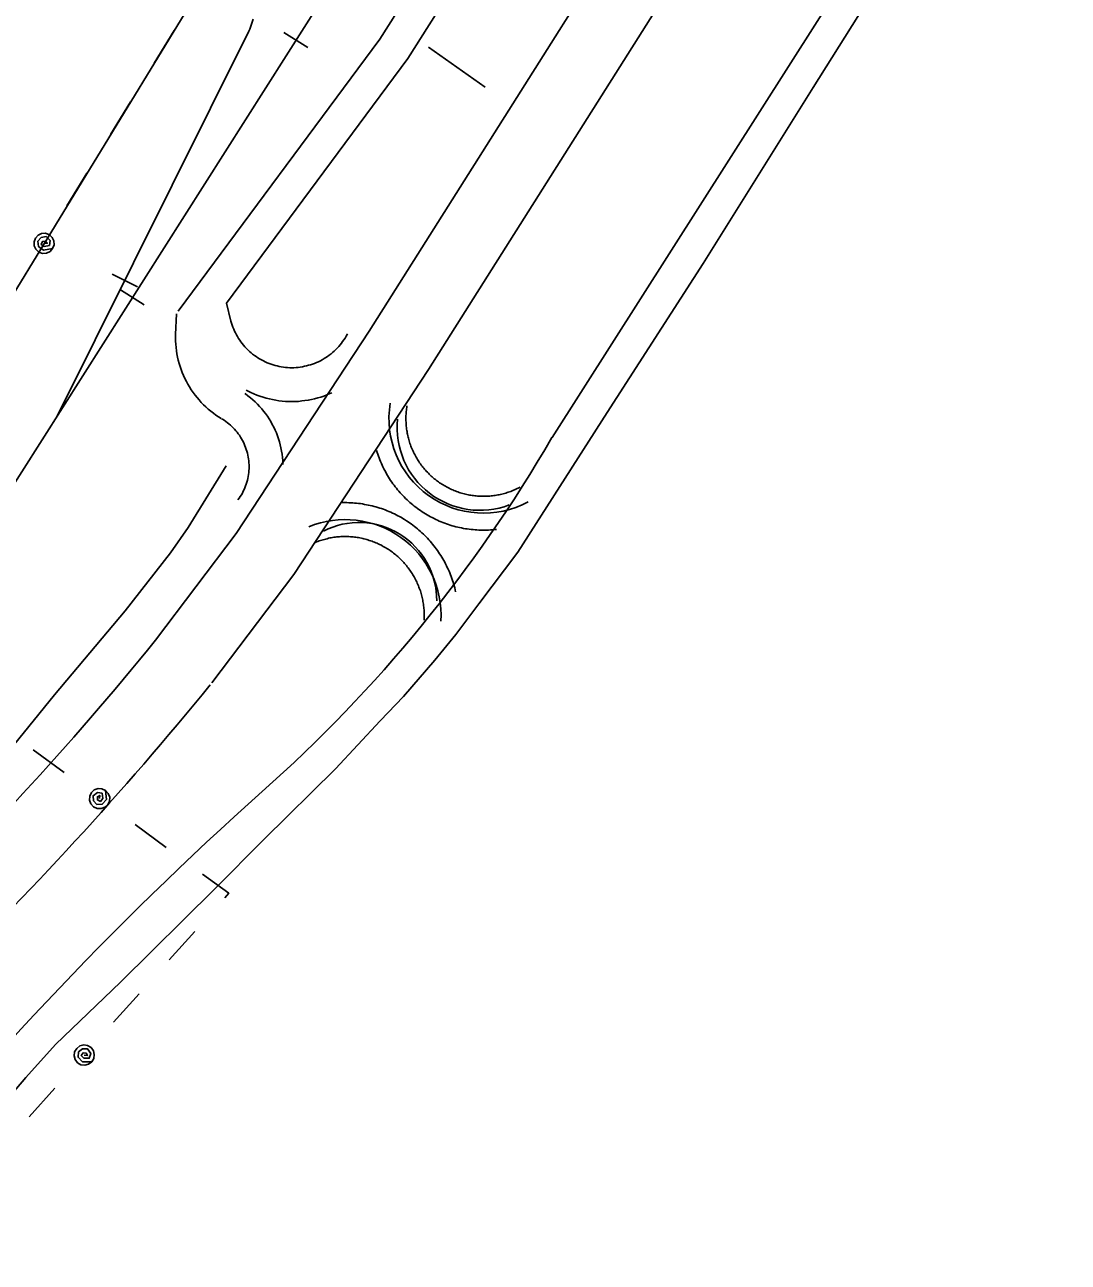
# Model space of a CAD drawing. Extents: x 3297716 to 3335574, y 688621 to 713991.
# Drawn here: x 3318037 to 3318961, y 700292 to 701388 of the extents above; entities that cross this region are included whole.
import ezdxf

# ---------------------------------------------------------------- set-up
doc = ezdxf.new("R2010")
doc.units = 0
for name, color, linetype in [('V-RAIL-TRAK', 7, 'Continuous'), ('V-ROAD-CNTR', 7, 'Continuous'), ('V-TOPO-SHOR', 7, 'Continuous'), ('V-UTIL-LINE', 7, 'Continuous')]:
    doc.layers.add(name, color=color, linetype=linetype)

msp = doc.modelspace()

# ---------------------------------------------------------------- linework, layer by layer
at = {"layer": 'V-RAIL-TRAK'}
for points in [[(3316611.7, 698753.5), (3318304.4, 701417), (3318944.2, 702423.2), (3319364.6, 703087.2)], [(3316611.7, 698753.5), (3318304.4, 701417), (3318944.2, 702423.2)], [(3318239.4, 701392.5), (3318236.2, 701383.8), (3318235.4, 701381.9)], [(3318266.5, 701380.8), (3318287.6, 701367.4)], [(3318121.7, 701152.9), (3318142.8, 701139.5)], [(3318375.4, 701050.1), (3318375.2, 701048.8), (3318375.1, 701047.7), (3318374.9, 701046.4), (3318374.8, 701045.2), (3318374.7, 701044.1), (3318374.6, 701042.9), (3318374.5, 701041.7), (3318374.5, 701040.5), (3318374.5, 701039.3), (3318374.5, 701038.1), (3318374.5, 701036.9), (3318374.6, 701035.7), (3318374.6, 701034.5), (3318374.7, 701033.3), (3318374.8, 701032.1), (3318375, 701030.9), (3318375.1, 701029.7), (3318375.3, 701028.5), (3318375.5, 701027.4), (3318375.7, 701026.1), (3318375.9, 701025), (3318376.2, 701023.8), (3318376.4, 701022.6), (3318376.7, 701021.5), (3318377, 701020.3), (3318377.4, 701019.2), (3318377.7, 701018), (3318378.1, 701016.9), (3318378.5, 701015.8), (3318378.9, 701014.6), (3318379.3, 701013.5), (3318379.8, 701012.4), (3318380.3, 701011.3), (3318380.8, 701010.2), (3318381.3, 701009.1), (3318381.8, 701008.1), (3318382.3, 701007), (3318382.9, 701005.9), (3318383.5, 701004.9), (3318384.1, 701003.8), (3318384.7, 701002.8), (3318385.4, 701001.8), (3318386, 701000.8), (3318386.7, 700999.8), (3318387.4, 700998.8), (3318388.1, 700997.8), (3318388.8, 700996.9), (3318389.5, 700995.9), (3318390.3, 700995), (3318391.1, 700994.1), (3318391.9, 700993.2), (3318392.6, 700992.3), (3318393.5, 700991.4), (3318394.4, 700990.5), (3318395.2, 700989.7), (3318396, 700988.9), (3318396.9, 700988), (3318397.8, 700987.3), (3318398.7, 700986.5), (3318399.6, 700985.7), (3318400.6, 700984.9), (3318401.5, 700984.2), (3318402.5, 700983.5), (3318403.4, 700982.8), (3318404.4, 700982.1), (3318405.4, 700981.4), (3318406.4, 700980.8), (3318407.5, 700980.2), (3318408.5, 700979.6), (3318409.5, 700979), (3318410.6, 700978.4), (3318411.6, 700977.8), (3318412.7, 700977.3), (3318413.8, 700976.8), (3318414.9, 700976.2), (3318416, 700975.7), (3318417.1, 700975.3), (3318418.2, 700974.9), (3318419.3, 700974.4), (3318420.5, 700974), (3318421.6, 700973.6), (3318422.7, 700973.2), (3318423.8, 700972.9), (3318425, 700972.6), (3318426.2, 700972.3), (3318427.3, 700972), (3318428.5, 700971.7), (3318429.7, 700971.5), (3318430.9, 700971.2), (3318432.1, 700971), (3318433.2, 700970.9), (3318434.4, 700970.7), (3318435.6, 700970.5), (3318436.8, 700970.4), (3318438, 700970.3), (3318439.2, 700970.2), (3318440.4, 700970.2), (3318441.6, 700970.1), (3318442.8, 700970.1), (3318444, 700970.1)], [(3318348.6, 701010.7), (3318348.6, 701010.6), (3318349.1, 701008.9), (3318349.7, 701007.3), (3318350.3, 701005.6), (3318350.8, 701004.1), (3318351.4, 701002.5), (3318352.1, 701000.8), (3318352.8, 700999.2), (3318353.5, 700997.7), (3318354.2, 700996.1), (3318355, 700994.5), (3318355.8, 700993.1), (3318356.6, 700991.5), (3318357.4, 700990), (3318358.3, 700988.5), (3318359.2, 700987), (3318360.1, 700985.6), (3318361, 700984.2), (3318362, 700982.7), (3318363, 700981.3), (3318364, 700979.9), (3318365.1, 700978.5), (3318366.1, 700977.2), (3318367.2, 700975.9), (3318368.3, 700974.6), (3318369.4, 700973.3), (3318370.6, 700972), (3318371.8, 700970.7), (3318373, 700969.5), (3318374.2, 700968.2), (3318375.5, 700967.1), (3318376.7, 700965.9), (3318378, 700964.7), (3318379.3, 700963.6), (3318380.6, 700962.5), (3318381.9, 700961.5), (3318383.3, 700960.4), (3318384.7, 700959.3), (3318386.1, 700958.3), (3318387.5, 700957.4), (3318388.9, 700956.4), (3318390.4, 700955.4), (3318391.8, 700954.6), (3318393.3, 700953.7), (3318394.8, 700952.8), (3318396.3, 700952), (3318397.9, 700951.2), (3318399.4, 700950.4), (3318401, 700949.6), (3318402.5, 700948.9), (3318404.1, 700948.2), (3318405.6, 700947.5), (3318407.3, 700946.9), (3318408.9, 700946.3), (3318410.5, 700945.7), (3318412.1, 700945.2), (3318413.8, 700944.6), (3318415.4, 700944.1), (3318417.1, 700943.6), (3318418.7, 700943.2), (3318420.4, 700942.8), (3318422.1, 700942.4), (3318423.7, 700942.1), (3318425.5, 700941.7), (3318427.2, 700941.4), (3318428.9, 700941.2), (3318430.6, 700940.9), (3318432.3, 700940.7), (3318434, 700940.6), (3318435.8, 700940.4), (3318437.4, 700940.3), (3318439.1, 700940.2), (3318440.9, 700940.1), (3318442.6, 700940.1), (3318444.4, 700940.1)], [(3318444, 700970.1), (3318445.2, 700970.2), (3318446.4, 700970.2), (3318447.6, 700970.3), (3318448.8, 700970.3), (3318450, 700970.5), (3318451.2, 700970.6), (3318452.4, 700970.7), (3318453.6, 700970.9), (3318454.7, 700971.1), (3318455.9, 700971.3), (3318457.1, 700971.5), (3318458.2, 700971.8), (3318459.4, 700972.1), (3318460.6, 700972.4), (3318461.8, 700972.7), (3318462.9, 700973), (3318464.1, 700973.4), (3318465.2, 700973.7), (3318466.3, 700974.1), (3318467.5, 700974.5), (3318468.6, 700975), (3318469.7, 700975.4), (3318470.8, 700975.9), (3318471.9, 700976.4), (3318473, 700976.9), (3318474, 700977.4), (3318475.2, 700978), (3318475.8, 700978.3)], [(3318444.4, 700940.1), (3318446, 700940.2), (3318447.7, 700940.2), (3318449.5, 700940.3), (3318451.2, 700940.5), (3318452.9, 700940.6), (3318454.6, 700940.8), (3318454.8, 700940.8)]]:
    msp.add_lwpolyline(points, dxfattribs=at)
msp.add_arc((3318443.2, 701038.9), 83.7, 170.6451, 298.1652, dxfattribs=at)
at = {"layer": 'V-ROAD-CNTR'}
for points in [[(3318215.7, 701141), (3318376.1, 701357.8), (3319098.2, 702497.2)], [(3319180.2, 702436.9), (3318684.1, 701657.8), (3318342.1, 701116.2), (3318224.1, 700937.1), (3318152.7, 700842.6)], [(3318202.6, 700804.9), (3318275.2, 700901), (3318394.6, 701082.4), (3318736.9, 701624.3), (3319233, 702403.3)], [(3318173, 701133.9), (3318351.4, 701374.8), (3318663.1, 701866.7)], [(3318503.9, 701022.2), (3318897.1, 701639.6)], [(3318065.4, 701040.4), (3318235.4, 701381.9)], [(3318114.4, 701166.9), (3318136.8, 701155.7)], [(3318215.7, 701141), (3318219.6, 701125.2), (3318220.1, 701123.4), (3318220.7, 701121.7), (3318221.3, 701119.9), (3318222, 701118.2), (3318222.8, 701116.4), (3318223.6, 701114.8), (3318224.4, 701113.1), (3318225.4, 701111.5), (3318226.3, 701109.9), (3318227.4, 701108.3), (3318228.4, 701106.8), (3318229.6, 701105.3), (3318230.8, 701103.8), (3318232, 701102.4), (3318233.3, 701101), (3318234.6, 701099.7), (3318236, 701098.4), (3318237.4, 701097.2), (3318238.8, 701096), (3318240.3, 701094.9), (3318241.8, 701093.8), (3318243.4, 701092.8), (3318245, 701091.8), (3318246.6, 701090.8), (3318248.3, 701090), (3318250, 701089.2), (3318251.7, 701088.4), (3318253.4, 701087.7), (3318255.2, 701087.1), (3318256.9, 701086.5), (3318258.7, 701086), (3318260.6, 701085.5), (3318262.4, 701085.1), (3318264.2, 701084.8), (3318266.1, 701084.5), (3318267.9, 701084.3), (3318269.8, 701084.1), (3318271.7, 701084), (3318273.5, 701084), (3318275.4, 701084), (3318277.3, 701084.1), (3318279.2, 701084.3), (3318281, 701084.5), (3318282.9, 701084.8), (3318284.7, 701085.2), (3318286.5, 701085.6), (3318288.3, 701086.1), (3318290.1, 701086.6), (3318291.9, 701087.2), (3318293.7, 701087.8), (3318295.4, 701088.5), (3318297.1, 701089.3), (3318298.8, 701090.1), (3318300.4, 701091), (3318302.1, 701092), (3318303.6, 701093), (3318305.2, 701094), (3318306.7, 701095.1), (3318308.2, 701096.2), (3318309.6, 701097.4), (3318311, 701098.7), (3318312.4, 701100), (3318313.7, 701101.3), (3318315, 701102.7), (3318316.2, 701104.1), (3318317.4, 701105.6), (3318318.5, 701107.1), (3318319.6, 701108.6), (3318320.6, 701110.2), (3318321.5, 701111.8), (3318322.5, 701113.5), (3318322.8, 701114.1)], [(3318210.9, 701039), (3318208.7, 701040.4), (3318206.3, 701042), (3318204, 701043.7), (3318201.7, 701045.5), (3318199.5, 701047.3), (3318197.4, 701049.2), (3318195.3, 701051.2), (3318193.3, 701053.3), (3318191.4, 701055.4), (3318189.6, 701057.6), (3318187.8, 701059.8), (3318186.1, 701062.1), (3318184.5, 701064.5), (3318182.9, 701066.9), (3318181.5, 701069.4), (3318180.1, 701071.9), (3318178.8, 701074.4), (3318177.6, 701077), (3318176.5, 701079.7), (3318175.5, 701082.4), (3318174.6, 701085.1), (3318173.8, 701087.8), (3318173, 701090.6), (3318172.4, 701093.4), (3318171.8, 701096.2), (3318171.4, 701099), (3318171, 701101.8), (3318170.8, 701104.7), (3318170.6, 701107.5), (3318170.5, 701110.4), (3318170.6, 701113.3), (3318171.4, 701131.6)], [(3318265.6, 700998.4), (3318265.6, 700999), (3318265.4, 701001.8), (3318265.2, 701004.6), (3318264.9, 701007.4), (3318264.4, 701010.2), (3318263.9, 701012.9), (3318263.3, 701015.6), (3318262.5, 701018.3), (3318261.7, 701021), (3318260.8, 701023.6), (3318259.8, 701026.2), (3318258.7, 701028.8), (3318257.5, 701031.3), (3318256.2, 701033.8), (3318254.8, 701036.3), (3318253.4, 701038.6), (3318251.9, 701041), (3318250.2, 701043.3), (3318248.5, 701045.5), (3318246.8, 701047.6), (3318244.9, 701049.7), (3318243, 701051.8), (3318241, 701053.7), (3318239, 701055.6), (3318236.8, 701057.4), (3318234.6, 701059.2), (3318232.4, 701060.8), (3318231.8, 701061.2)], [(3318233, 701064.1), (3318234.7, 701063.2), (3318237.3, 701061.9), (3318240, 701060.8), (3318242.6, 701059.7), (3318245.3, 701058.7), (3318248.1, 701057.8), (3318250.9, 701057), (3318253.6, 701056.3), (3318256.5, 701055.7), (3318259.3, 701055.2), (3318262.1, 701054.7), (3318265, 701054.4), (3318267.9, 701054.2), (3318270.8, 701054), (3318273.6, 701054), (3318276.5, 701054.1), (3318279.4, 701054.2), (3318282.3, 701054.5), (3318285.1, 701054.8), (3318288, 701055.2), (3318290.8, 701055.8), (3318293.6, 701056.4), (3318296.4, 701057.2), (3318299.2, 701058), (3318301.9, 701058.9), (3318304.6, 701059.9), (3318307.3, 701061), (3318309, 701061.8)], [(3318225.8, 700966.9), (3318227, 700968.6), (3318227.9, 700970), (3318228.9, 700971.5), (3318229.7, 700973), (3318230.5, 700974.6), (3318231.2, 700976.1), (3318231.9, 700977.7), (3318232.6, 700979.3), (3318233.1, 700981), (3318233.7, 700982.6), (3318234.1, 700984.3), (3318234.5, 700986), (3318234.8, 700987.7), (3318235.1, 700989.4), (3318235.3, 700991.1), (3318235.5, 700992.8), (3318235.6, 700994.6), (3318235.6, 700996.3), (3318235.6, 700998), (3318235.5, 700999.8), (3318235.4, 701001.5), (3318235.1, 701003.2), (3318234.9, 701004.9), (3318234.5, 701006.6), (3318234.1, 701008.3), (3318233.7, 701010), (3318233.2, 701011.7), (3318232.6, 701013.3), (3318232, 701014.9), (3318231.3, 701016.5), (3318230.6, 701018.1), (3318229.8, 701019.6), (3318228.9, 701021.1), (3318228, 701022.6), (3318227.1, 701024.1), (3318226.1, 701025.5), (3318225, 701026.9), (3318223.9, 701028.2), (3318222.8, 701029.5), (3318221.6, 701030.8), (3318220.3, 701032), (3318219.1, 701033.1), (3318217.8, 701034.3), (3318216.4, 701035.3), (3318215, 701036.4), (3318213.6, 701037.4), (3318212, 701038.3), (3318211.2, 701038.8)], [(3318318.2, 700964.5), (3318318.6, 700964.5), (3318320.4, 700964.5), (3318322.1, 700964.5), (3318323.9, 700964.4), (3318325.6, 700964.4), (3318327.4, 700964.3), (3318329.1, 700964.1), (3318330.8, 700964), (3318332.6, 700963.8), (3318334.3, 700963.6), (3318336, 700963.3), (3318337.8, 700963), (3318339.5, 700962.7), (3318341.2, 700962.4), (3318342.9, 700962), (3318344.6, 700961.6), (3318346.3, 700961.2), (3318347.9, 700960.7), (3318349.6, 700960.2), (3318351.3, 700959.7), (3318353, 700959.2), (3318354.6, 700958.6), (3318356.2, 700958), (3318357.9, 700957.3), (3318359.5, 700956.7), (3318361.1, 700956), (3318362.7, 700955.3), (3318364.3, 700954.5), (3318365.8, 700953.8), (3318367.4, 700952.9), (3318368.9, 700952.1), (3318370.5, 700951.3), (3318371.9, 700950.4), (3318373.4, 700949.5), (3318374.9, 700948.5), (3318376.4, 700947.6), (3318377.8, 700946.6), (3318379.2, 700945.6), (3318380.7, 700944.5), (3318382, 700943.5), (3318383.4, 700942.4), (3318384.7, 700941.3), (3318386.1, 700940.2), (3318387.4, 700939), (3318388.7, 700937.9), (3318390, 700936.7), (3318391.2, 700935.4), (3318392.4, 700934.2), (3318393.6, 700932.9), (3318394.8, 700931.6), (3318396, 700930.4), (3318397.1, 700929), (3318398.2, 700927.7), (3318399.3, 700926.3), (3318400.4, 700924.9), (3318401.4, 700923.6), (3318402.4, 700922.2), (3318403.5, 700920.7), (3318404.4, 700919.2), (3318405.4, 700917.8), (3318406.3, 700916.3), (3318407.2, 700914.8), (3318408, 700913.3), (3318408.9, 700911.7), (3318409.7, 700910.2), (3318410.5, 700908.6), (3318411.2, 700907), (3318411.9, 700905.5), (3318412.7, 700903.9), (3318413.3, 700902.3), (3318414, 700900.6), (3318414.6, 700899), (3318415.2, 700897.4), (3318415.7, 700895.7), (3318416.3, 700894), (3318416.8, 700892.4), (3318417.2, 700890.7), (3318417.7, 700889), (3318418.1, 700887.3), (3318418.5, 700885.6)], [(3318294.2, 700929.3), (3318295.4, 700929.8), (3318296.5, 700930.2), (3318297.7, 700930.6), (3318298.9, 700931), (3318300, 700931.3), (3318301.2, 700931.7), (3318302.4, 700932), (3318303.5, 700932.3), (3318304.7, 700932.6), (3318305.9, 700932.9), (3318307.2, 700933.2), (3318308.4, 700933.4), (3318309.5, 700933.6), (3318310.7, 700933.8), (3318312, 700933.9), (3318313.2, 700934.1), (3318314.4, 700934.2), (3318315.6, 700934.3), (3318316.8, 700934.4), (3318318.1, 700934.4), (3318319.3, 700934.5), (3318320.5, 700934.5), (3318321.7, 700934.5), (3318322.9, 700934.5), (3318324.1, 700934.4), (3318325.4, 700934.3), (3318326.6, 700934.2), (3318327.8, 700934.1), (3318329, 700934), (3318330.2, 700933.8), (3318331.5, 700933.7), (3318332.6, 700933.5), (3318333.8, 700933.3), (3318335.1, 700933), (3318336.3, 700932.7), (3318337.4, 700932.5), (3318338.6, 700932.2), (3318339.8, 700931.8), (3318340.9, 700931.5), (3318342.1, 700931.1), (3318343.3, 700930.8), (3318344.5, 700930.3), (3318345.6, 700929.9), (3318346.7, 700929.5), (3318347.9, 700929), (3318349, 700928.5), (3318350.1, 700928), (3318351.2, 700927.5), (3318352.3, 700927), (3318353.4, 700926.4), (3318354.5, 700925.8), (3318355.5, 700925.2), (3318356.6, 700924.6), (3318357.7, 700924), (3318358.7, 700923.3), (3318359.7, 700922.7), (3318360.7, 700922), (3318361.7, 700921.3), (3318362.7, 700920.6), (3318363.6, 700919.8), (3318364.6, 700919), (3318365.6, 700918.3), (3318366.5, 700917.5), (3318367.4, 700916.7), (3318368.3, 700915.8), (3318369.2, 700915), (3318370.1, 700914.2), (3318370.9, 700913.3), (3318371.8, 700912.4), (3318372.6, 700911.5), (3318373.4, 700910.6), (3318374.2, 700909.7), (3318375, 700908.7), (3318375.7, 700907.8), (3318376.5, 700906.8), (3318377.2, 700905.8), (3318378, 700904.8), (3318378.6, 700903.9), (3318379.3, 700902.8), (3318380, 700901.8), (3318380.6, 700900.7), (3318381.3, 700899.7), (3318381.8, 700898.7), (3318382.4, 700897.6), (3318383, 700896.5), (3318383.5, 700895.4), (3318384.1, 700894.3), (3318384.6, 700893.1), (3318385.1, 700892.1), (3318385.6, 700890.9), (3318386, 700889.8), (3318386.4, 700888.7), (3318386.9, 700887.5), (3318387.3, 700886.3), (3318387.6, 700885.2), (3318388, 700884), (3318388.3, 700882.8), (3318388.6, 700881.7), (3318388.9, 700880.5), (3318389.2, 700879.3)], [(3318389.2, 700879.3), (3318389.4, 700878.1), (3318389.6, 700876.9), (3318389.8, 700875.7), (3318390, 700874.5), (3318390.2, 700873.2), (3318390.3, 700872), (3318390.5, 700870.8), (3318390.6, 700869.6), (3318390.6, 700868.4), (3318390.7, 700867.2), (3318390.7, 700865.9), (3318390.7, 700864.7), (3318390.7, 700863.5), (3318390.7, 700862.3), (3318390.7, 700861), (3318390.6, 700860.4)]]:
    msp.add_lwpolyline(points, dxfattribs=at)
for centre, radius, start, end in [((3318440.1, 701031.1), 73.4, 174.3742, 290.7048), ((3317401.5, 701663), 1275.1, 311.5514, 329.8301), ((3318320.7, 700864.5), 85, 356.7221, 112.203), ((3318332.9, 700878), 68.9, 359.6448, 117.1402), ((3315869, 702697.2), 2941.9, 313.9336, 320.9197), ((3315869, 702697.2), 3004.4, 313.9336, 320.9197), ((3320280.2, 698430.3), 3053.5, 131.7408, 141.7368)]:
    msp.add_arc(centre, radius, start, end, dxfattribs=at)
at = {"layer": 'V-TOPO-SHOR'}
msp.add_line((3318444.7, 701332.3), (3318394.6, 701367.8), dxfattribs=at)
for points in [[(3318820.8, 701468.5), (3318735, 701332.1), (3318637.6, 701176.2), (3318552.7, 701044.4), (3318473.5, 700920.7), (3318439.2, 700874.9), (3318418.6, 700847.8), (3318400.1, 700825), (3318372.4, 700793), (3318351.8, 700771.3), (3318312.2, 700728.9), (3318248.8, 700666.2), (3318205.3, 700622.6), (3318121.9, 700540), (3318064.1, 700484.6), (3318038, 700455.4), (3318024.8, 700439.8)], [(3318215.5, 700997.2), (3318181.6, 700942.4), (3318166.2, 700920), (3318125.9, 700868.7), (3318063.2, 700794.2), (3318008.7, 700727.4), (3317983.6, 700700.1), (3317963.6, 700678.2), (3317918.8, 700632.7), (3317876.8, 700596.5), (3317856, 700582)]]:
    msp.add_lwpolyline(points, dxfattribs=at)
at = {"layer": 'V-UTIL-LINE'}
for points in [[(3317861.9, 700879.5), (3318922.4, 702615.2), (3317938.1, 703216.8)], [(3318169.3, 701382.6), (3318151.6, 701353.6)], [(3318130.7, 701319.5), (3318113, 701290.5)], [(3318092.1, 701256.3), (3318074.4, 701227.3)], [(3318054.1, 701194.1), (3318056.9, 701194.2), (3318055.5, 701196.1), (3318052.8, 701195.8), (3318051.5, 701193.2), (3318054.3, 701191.3), (3318058.9, 701192.3), (3318059.4, 701196.5), (3318056.1, 701200), (3318051.6, 701199.2), (3318048.5, 701196), (3318049.2, 701191.2), (3318053.7, 701188.1), (3318061.7, 701189.4), (3318063, 701192.7), (3318062.8, 701196.2), (3318061.3, 701199.4), (3318058.8, 701201.7), (3318055.5, 701203), (3318051.9, 701202.8), (3318048.8, 701201.3), (3318046.4, 701198.8), (3318045.2, 701195.5), (3318045.3, 701192), (3318046.8, 701188.8), (3318049.4, 701186.4), (3318052.7, 701185.2), (3318056.2, 701185.3), (3318059.4, 701186.8), (3318061.7, 701189.4)], [(3318044.4, 700745.6), (3318071.9, 700725.5)], [(3318103.3, 700702.5), (3318103.4, 700705.3), (3318101.4, 700704.1), (3318101.4, 700701.3), (3318104, 700699.9), (3318106.1, 700702.5), (3318105.5, 700707.2), (3318101.3, 700708), (3318097.5, 700705), (3318098, 700700.4), (3318100.9, 700697.1), (3318105.7, 700697.4), (3318109.3, 700701.6), (3318108.6, 700709.7), (3318105.4, 700711.2), (3318101.9, 700711.4), (3318098.6, 700710.2), (3318096, 700707.8), (3318094.6, 700704.6), (3318094.4, 700701.1), (3318095.6, 700697.8), (3318098, 700695.2), (3318101.2, 700693.7), (3318104.7, 700693.6), (3318108, 700694.8), (3318110.6, 700697.1), (3318112, 700700.3), (3318112.2, 700703.8), (3318111, 700707.1), (3318108.6, 700709.7)], [(3318134.8, 700679.4), (3318162.2, 700659.3)], [(3318194.4, 700635.6), (3318217.7, 700618.6), (3318214.2, 700614.7)], [(3318187.6, 700584.9), (3318164.9, 700559.6)], [(3318138.3, 700529.7), (3318115.6, 700504.4)], [(3318089.7, 700475.3), (3318092.5, 700474.9), (3318091.4, 700477), (3318088.7, 700477.3), (3318087, 700474.9), (3318089.4, 700472.5), (3318094.1, 700472.6), (3318095.4, 700476.7), (3318092.7, 700480.8), (3318088.2, 700480.8), (3318084.5, 700478.2), (3318084.3, 700473.4), (3318088.2, 700469.5), (3318096.4, 700469.3), (3318098.2, 700472.3), (3318098.6, 700475.8), (3318097.8, 700479.2), (3318095.7, 700482), (3318092.6, 700483.8), (3318089.2, 700484.3), (3318085.8, 700483.4), (3318083, 700481.3), (3318081.2, 700478.3), (3318080.7, 700474.8), (3318081.6, 700471.4), (3318083.7, 700468.6), (3318086.7, 700466.8), (3318090.2, 700466.3), (3318093.6, 700467.2), (3318096.4, 700469.3)], [(3318063.7, 700446.2), (3318041, 700420.8)]]:
    msp.add_lwpolyline(points, dxfattribs=at)

doc.saveas('drawing.dxf')
